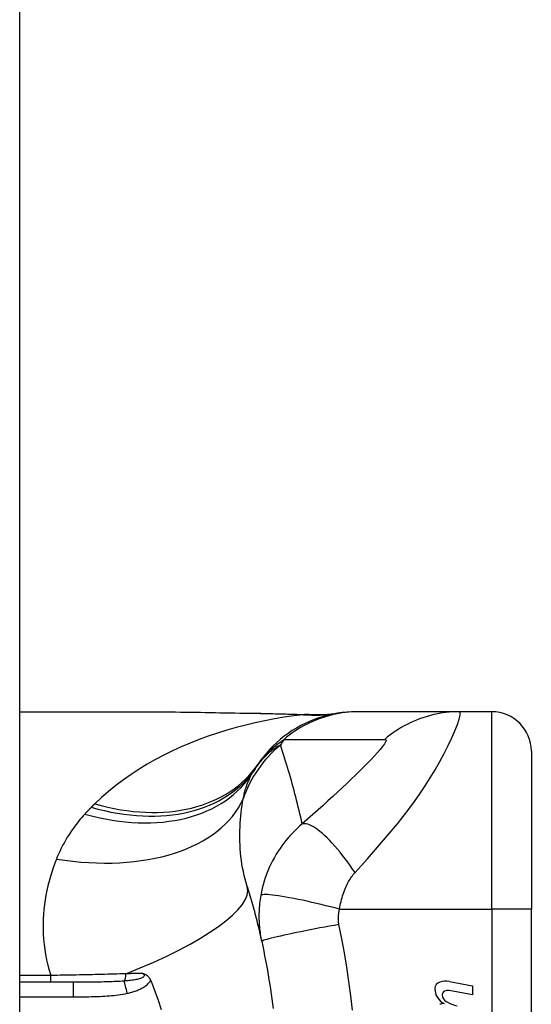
# Model space of a CAD drawing. Header units: inches. Extents: x 20 to 683, y 61 to 320.
# Tile 289 of 400: x 400.808 to 401.319, y 195.827 to 196.809. Entities that reach past the tile are written whole.
import ezdxf

# ---------------------------------------------------------------- set-up
doc = ezdxf.new("R2010")
doc.units = ezdxf.units.IN
doc.header["$MEASUREMENT"] = 0
doc.layers.add('Visible Edges(ANSI)', color=7, linetype='Continuous', lineweight=25)
doc.layers.add('Visible Tangent Edges(ANSI)', color=7, linetype='Continuous', lineweight=25)

msp = doc.modelspace()

# ---------------------------------------------------------------- linework, layer by layer
at = {"layer": 'Visible Edges(ANSI)'}
for p, q in [((400.808, 180.99173), (400.808, 210.59473)), ((400.808, 196.11859), (400.92995, 196.11859)), ((401.14655, 196.11859), (401.14413, 196.11859)), ((401.24697, 196.11859), (401.14655, 196.11859)), ((401.27951, 196.11859), (401.24697, 196.11859)), ((401.31888, 196.07922), (401.31888, 195.92174)), ((401.31888, 195.54772), (401.31888, 195.92174)), ((400.86139, 195.8489), (400.808, 195.8489)), ((401.23713, 195.84969), (401.25998, 195.84525)), ((401.25998, 195.83645), (401.23698, 195.84051)), ((401.25998, 195.84525), (401.25998, 195.83645))]:
    msp.add_line(p, q, dxfattribs=at)
at = {"layer": 'Visible Edges(ANSI)', "flags": 128}
for points in [[(400.92995, 196.11859), (400.95896, 196.11845), (400.98846, 196.11808), (401.01835, 196.11761), (401.04852, 196.11713)], [(401.14413, 196.11859), (401.13948, 196.1185), (401.1348, 196.11822), (401.1301, 196.11775), (401.12538, 196.11709), (401.12066, 196.11624), (401.11596, 196.11518), (401.11128, 196.11393), (401.10663, 196.11248), (401.10203, 196.11083), (401.09749, 196.10899), (401.09302, 196.10696), (401.08864, 196.10475), (401.08436, 196.10235), (401.08018, 196.09978), (401.07611, 196.09704), (401.07218, 196.09415), (401.06838, 196.0911), (401.06473, 196.08792), (401.06122, 196.0846), (401.05788, 196.08117), (401.05469, 196.07763), (401.05168, 196.07399), (401.04883, 196.07026), (401.04616, 196.06646)], [(401.04852, 196.11713), (401.07283, 196.11663), (401.09663, 196.11579)], [(401.09663, 196.11579), (401.1118, 196.11583), (401.12692, 196.11733)], [(401.03519, 195.94423), (401.03587, 195.94203), (401.03654, 195.93981), (401.03721, 195.9376), (401.03787, 195.93537), (401.03853, 195.93314), (401.03917, 195.9309), (401.03981, 195.92866), (401.04045, 195.92641), (401.04108, 195.92415), (401.0417, 195.92188), (401.04231, 195.91961), (401.04292, 195.91733), (401.04352, 195.91505), (401.04411, 195.91276), (401.04469, 195.91046), (401.04527, 195.90815), (401.04585, 195.90584), (401.04641, 195.90352), (401.04697, 195.9012), (401.04752, 195.89887), (401.04806, 195.89653), (401.0486, 195.89418), (401.04913, 195.89183), (401.04965, 195.88947)], [(401.04965, 195.88947), (401.05067, 195.88475), (401.05166, 195.88001), (401.05261, 195.87527), (401.05354, 195.87051), (401.05443, 195.86575), (401.05529, 195.86098), (401.05611, 195.8562), (401.0569, 195.85141), (401.05766, 195.84662), (401.05839, 195.84182), (401.05909, 195.83701), (401.05975, 195.8322), (401.06038, 195.82738), (401.06098, 195.82256)], [(400.93084, 195.85766), (400.93122, 195.85754), (400.9316, 195.85742), (400.93198, 195.85728), (400.93235, 195.85714), (400.93273, 195.85698), (400.9331, 195.85681), (400.93348, 195.85663), (400.93385, 195.85643), (400.93422, 195.85621), (400.93459, 195.85597), (400.93495, 195.85571), (400.93532, 195.85543), (400.93567, 195.85513), (400.93603, 195.8548), (400.93637, 195.85445), (400.9367, 195.85409), (400.93701, 195.85371), (400.93731, 195.85331), (400.9376, 195.85291), (400.93786, 195.85249), (400.93812, 195.85206), (400.93836, 195.85161), (400.93858, 195.85116), (400.93879, 195.85069)], [(400.93879, 195.85069), (400.93882, 195.85062), (400.93885, 195.85055), (400.93889, 195.85047), (400.93892, 195.8504), (400.93895, 195.85032), (400.93898, 195.85025), (400.93901, 195.85017), (400.93904, 195.8501), (400.93908, 195.85002), (400.93911, 195.84995), (400.93914, 195.84987), (400.93917, 195.8498), (400.9392, 195.84973), (400.93924, 195.84965), (400.93927, 195.84958), (400.9393, 195.8495), (400.93933, 195.84943), (400.93936, 195.84935), (400.93939, 195.84928), (400.93942, 195.8492), (400.93946, 195.84913), (400.93949, 195.84905), (400.93952, 195.84898), (400.93955, 195.8489)], [(400.93955, 195.8489), (400.94312, 195.84002), (400.94639, 195.83098), (400.94936, 195.8218)]]:
    msp.add_lwpolyline(points, dxfattribs=at)
at = {"layer": 'Visible Edges(ANSI)'}
for centre, radius, start, end in [((401.27951, 196.07922), 0.03937, 0, 90), ((401.53868, 195.73473), 0.59381, 146.03787, 146.47918), ((401.14209, 195.99743), 0.11811, 146.47918, 148.69993), ((401.2296, 195.84242), 0.007, 108.47479, 179.6788), ((401.23346, 195.83085), 0.0192, 79, 108.47479), ((401.23897, 195.84236), 0.01637, 179.6788, 243.95078), ((401.23387, 195.83628), 0.004, 113.54875, 186.10268), ((401.23555, 195.83243), 0.0082, 79.9922, 113.54875), ((401.23825, 195.83675), 0.0084, 186.10268, 237.60833), ((401.24992, 195.8561), 0.031, 238.55841, 260.82565), ((401.23299, 195.80849), 0.0192, 93.6169, 106.9928)]:
    msp.add_arc(centre, radius, start, end, dxfattribs=at)
at = {"layer": 'Visible Tangent Edges(ANSI)'}
for p, q in [((401.27951, 195.92174), (401.27951, 196.11859)), ((401.12743, 195.92174), (401.27951, 195.92174)), ((401.27951, 195.92174), (401.27951, 195.54772)), ((401.31888, 195.92174), (401.27951, 195.92174)), ((400.83895, 195.85565), (400.808, 195.85565)), ((400.83895, 195.8489), (400.83895, 195.85565)), ((400.86139, 195.8489), (400.86139, 195.83433)), ((400.808, 195.83433), (400.86139, 195.83433))]:
    msp.add_line(p, q, dxfattribs=at)
at = {"layer": 'Visible Tangent Edges(ANSI)', "flags": 128}
for points in [[(401.09156, 196.11567), (401.08184, 196.11448), (401.07213, 196.11308), (401.06245, 196.11147), (401.05281, 196.10965), (401.04322, 196.10761), (401.03369, 196.10537), (401.02422, 196.10291), (401.01482, 196.10024), (401.00552, 196.09734), (400.99631, 196.09424), (400.9872, 196.09091), (400.97821, 196.08736), (400.96935, 196.08359), (400.96062, 196.0796), (400.95203, 196.07538), (400.94359, 196.07094), (400.93532, 196.06626), (400.9272, 196.06134), (400.91926, 196.05617), (400.91152, 196.05077), (400.904, 196.04512), (400.89671, 196.03922), (400.88967, 196.03308), (400.88289, 196.0267)], [(400.92995, 196.11859), (400.93472, 196.11858), (400.93951, 196.11857), (400.94431, 196.11854), (400.94913, 196.11851), (400.95396, 196.11847), (400.9588, 196.11842), (400.96366, 196.11837), (400.96853, 196.11831), (400.97342, 196.11824), (400.97831, 196.11817), (400.98322, 196.11809), (400.98814, 196.11802), (400.99307, 196.11793), (400.99801, 196.11785), (401.00296, 196.11776), (401.00792, 196.11767), (401.01289, 196.11758), (401.01787, 196.11749), (401.02286, 196.1174), (401.02786, 196.11731), (401.03286, 196.11723), (401.03788, 196.11714), (401.0429, 196.11705), (401.04793, 196.11697)], [(401.04852, 196.11713), (401.0485, 196.11713), (401.04847, 196.11713), (401.04845, 196.11713), (401.04842, 196.11712), (401.0484, 196.11712), (401.04837, 196.11712), (401.04835, 196.11712), (401.04832, 196.11711), (401.0483, 196.11711), (401.04827, 196.1171), (401.04825, 196.1171), (401.04823, 196.11709), (401.0482, 196.11708), (401.04818, 196.11707), (401.04815, 196.11707), (401.04813, 196.11706), (401.0481, 196.11705), (401.04808, 196.11704), (401.04806, 196.11703), (401.04803, 196.11702), (401.04801, 196.117), (401.04798, 196.11699), (401.04796, 196.11698), (401.04793, 196.11697)], [(401.04793, 196.11697), (401.04978, 196.11693), (401.05163, 196.1169), (401.05348, 196.11687), (401.05532, 196.11683), (401.05716, 196.11679), (401.059, 196.11675), (401.06084, 196.11671), (401.06267, 196.11667), (401.0645, 196.11662), (401.06633, 196.11657), (401.06815, 196.11652), (401.06997, 196.11647), (401.07179, 196.11642), (401.07361, 196.11636), (401.07542, 196.1163), (401.07723, 196.11624), (401.07903, 196.11618), (401.08083, 196.11611), (401.08263, 196.11605), (401.08442, 196.11598), (401.08621, 196.1159), (401.088, 196.11583), (401.08978, 196.11575), (401.09156, 196.11567)], [(401.14655, 196.11859), (401.14323, 196.11854), (401.13991, 196.1184), (401.13657, 196.11815), (401.13324, 196.11781), (401.1299, 196.11737), (401.12656, 196.11683), (401.12324, 196.11618), (401.11992, 196.11544), (401.11663, 196.1146), (401.11335, 196.11366), (401.1101, 196.11262), (401.10688, 196.11148), (401.1037, 196.11025), (401.10055, 196.10892), (401.09745, 196.10751), (401.09439, 196.106), (401.09138, 196.1044), (401.08843, 196.10272), (401.08553, 196.10096), (401.08269, 196.09912), (401.07991, 196.0972), (401.0772, 196.09521), (401.07456, 196.09315), (401.07199, 196.09102)], [(401.09454, 196.11577), (401.09447, 196.11576), (401.0944, 196.11576), (401.09432, 196.11575), (401.09424, 196.11575), (401.09415, 196.11575), (401.09405, 196.11574), (401.09396, 196.11574), (401.09385, 196.11573), (401.09374, 196.11573), (401.09363, 196.11573), (401.09351, 196.11572), (401.09339, 196.11572), (401.09326, 196.11571), (401.09313, 196.11571), (401.09299, 196.11571), (401.09285, 196.1157), (401.0927, 196.1157), (401.09255, 196.11569), (401.0924, 196.11569), (401.09224, 196.11569), (401.09207, 196.11568), (401.09191, 196.11568), (401.09174, 196.11567), (401.09156, 196.11567)], [(401.09663, 196.11579), (401.09654, 196.11579), (401.09645, 196.11579), (401.09636, 196.1158), (401.09628, 196.1158), (401.09619, 196.1158), (401.0961, 196.1158), (401.09601, 196.1158), (401.09593, 196.1158), (401.09584, 196.11581), (401.09575, 196.11581), (401.09567, 196.11581), (401.09558, 196.1158), (401.09549, 196.1158), (401.09541, 196.1158), (401.09532, 196.1158), (401.09523, 196.1158), (401.09514, 196.1158), (401.09506, 196.11579), (401.09497, 196.11579), (401.09488, 196.11578), (401.0948, 196.11578), (401.09471, 196.11578), (401.09462, 196.11577), (401.09454, 196.11577)], [(401.14284, 195.9582), (401.14898, 195.96507), (401.15515, 195.972), (401.16126, 195.97888), (401.1673, 195.98577), (401.17329, 195.99271), (401.17923, 195.99975), (401.1851, 196.00691), (401.19088, 196.01419), (401.19657, 196.02161), (401.20214, 196.02917), (401.20758, 196.03688), (401.21286, 196.04474), (401.21797, 196.05272), (401.22288, 196.0608), (401.22754, 196.06892), (401.23191, 196.077), (401.23593, 196.08493), (401.23952, 196.09254), (401.2426, 196.09965), (401.24506, 196.10599), (401.2468, 196.1113), (401.24773, 196.11529), (401.24779, 196.11776), (401.24697, 196.11859)], [(401.24697, 196.11859), (401.24366, 196.11854), (401.24033, 196.1184), (401.23699, 196.11815), (401.23365, 196.11781), (401.23031, 196.11737), (401.22698, 196.11683), (401.22365, 196.11619), (401.22034, 196.11544), (401.21704, 196.1146), (401.21377, 196.11366), (401.21053, 196.11263), (401.20731, 196.11149), (401.20413, 196.11026), (401.20099, 196.10894), (401.19789, 196.10752), (401.19483, 196.10601), (401.19183, 196.10442), (401.18888, 196.10274), (401.18599, 196.10098), (401.18316, 196.09914), (401.1804, 196.09722), (401.1777, 196.09524), (401.17507, 196.09318), (401.17251, 196.09105)], [(401.06842, 196.08535), (401.06732, 196.08474), (401.06621, 196.08411), (401.06512, 196.08346), (401.06403, 196.08278), (401.06294, 196.08207), (401.06186, 196.08134), (401.06078, 196.08058), (401.05971, 196.07979), (401.05864, 196.07897), (401.05758, 196.07813), (401.05653, 196.07725), (401.05548, 196.07634), (401.05444, 196.0754), (401.05341, 196.07443), (401.05239, 196.07342), (401.05137, 196.07238), (401.05037, 196.07131), (401.04937, 196.0702), (401.04838, 196.06904), (401.04741, 196.06785), (401.04644, 196.06662), (401.04549, 196.06534), (401.04455, 196.06402), (401.04362, 196.06266)], [(401.04616, 196.06646), (401.04689, 196.06752), (401.04764, 196.06857), (401.04842, 196.06962), (401.04922, 196.07067), (401.05005, 196.07171), (401.05091, 196.07275), (401.05179, 196.07379), (401.0527, 196.07482), (401.05364, 196.07585), (401.05462, 196.07688), (401.05562, 196.07791), (401.05666, 196.07894), (401.05773, 196.07996), (401.05883, 196.08098), (401.05997, 196.082), (401.06114, 196.08301), (401.06236, 196.08402), (401.06361, 196.08503), (401.0649, 196.08604), (401.06623, 196.08704), (401.0676, 196.08804), (401.06902, 196.08904), (401.07048, 196.09003), (401.07199, 196.09102)], [(401.09016, 196.00672), (401.0894, 196.01012), (401.08862, 196.0135), (401.08784, 196.01687), (401.08704, 196.02024), (401.08623, 196.02359), (401.08541, 196.02693), (401.08457, 196.03027), (401.08372, 196.03359), (401.08286, 196.0369), (401.08198, 196.0402), (401.08109, 196.04349), (401.08019, 196.04677), (401.07928, 196.05004), (401.07835, 196.0533), (401.07742, 196.05655), (401.07647, 196.05979), (401.0755, 196.06302), (401.07453, 196.06624), (401.07354, 196.06945), (401.07254, 196.07265), (401.07153, 196.07584), (401.0705, 196.07902), (401.06947, 196.08219), (401.06842, 196.08535)], [(401.07199, 196.09102), (401.07619, 196.09102), (401.08039, 196.09102), (401.08457, 196.09102), (401.08876, 196.09102), (401.09294, 196.09102), (401.09713, 196.09102), (401.10131, 196.09102), (401.1055, 196.09102), (401.10969, 196.09102), (401.11387, 196.09102), (401.11806, 196.09102), (401.12224, 196.09102), (401.12643, 196.09102), (401.13061, 196.09102), (401.1348, 196.09102), (401.13898, 196.09102), (401.14317, 196.09102), (401.14736, 196.09102), (401.15154, 196.09102), (401.15573, 196.09102), (401.15992, 196.09102), (401.16411, 196.09102), (401.16828, 196.091), (401.17251, 196.09105)], [(401.17251, 196.09105), (401.17355, 196.0908), (401.17384, 196.08993), (401.17337, 196.08845), (401.1722, 196.08644), (401.17041, 196.08396), (401.16809, 196.0811), (401.16535, 196.07795), (401.16224, 196.07456), (401.15885, 196.07098), (401.15522, 196.06725), (401.15139, 196.0634), (401.14739, 196.05944), (401.14324, 196.0554), (401.13896, 196.05127), (401.13455, 196.04708), (401.13003, 196.04282), (401.12539, 196.03849), (401.12066, 196.03411), (401.11582, 196.02968), (401.1109, 196.0252), (401.10588, 196.02067), (401.10074, 196.01607), (401.09547, 196.0114), (401.09016, 196.00672)], [(401.03114, 196.03174), (401.03141, 196.03304), (401.03169, 196.03432), (401.03199, 196.0356), (401.03229, 196.03685), (401.03261, 196.03809), (401.03294, 196.03932), (401.03329, 196.04053), (401.03365, 196.04172), (401.03402, 196.0429), (401.0344, 196.04407), (401.0348, 196.04522), (401.03521, 196.04635), (401.03564, 196.04747), (401.03607, 196.04858), (401.03652, 196.04966), (401.03699, 196.05074), (401.03746, 196.0518), (401.03795, 196.05284), (401.03846, 196.05387), (401.03897, 196.05489), (401.0395, 196.05588), (401.04004, 196.05687), (401.0406, 196.05784), (401.04117, 196.05879)], [(400.88289, 196.0267), (400.88275, 196.02656), (400.88261, 196.02642), (400.88247, 196.02629), (400.88233, 196.02615), (400.88219, 196.02601), (400.88205, 196.02587), (400.88191, 196.02573), (400.88177, 196.02559), (400.88163, 196.02545), (400.88148, 196.02531), (400.88134, 196.02517), (400.8812, 196.02503), (400.88106, 196.02489), (400.88092, 196.02475), (400.88078, 196.02461), (400.88064, 196.02448), (400.8805, 196.02434), (400.88036, 196.0242), (400.88022, 196.02406), (400.88008, 196.02391), (400.87993, 196.02377), (400.87979, 196.02363), (400.87965, 196.02349), (400.87951, 196.02335)], [(401.03519, 195.94423), (401.0341, 195.94792), (401.03309, 195.95164), (401.03218, 195.95538), (401.03136, 195.95914), (401.03063, 195.96292), (401.02999, 195.9667), (401.02944, 195.97048), (401.02897, 195.97427), (401.02859, 195.97803), (401.02828, 195.98178), (401.02806, 195.98552), (401.02791, 195.98923), (401.02784, 195.99292), (401.02784, 195.9966), (401.0279, 196.00024), (401.02803, 196.00387), (401.02823, 196.00747), (401.02848, 196.01104), (401.02879, 196.01458), (401.02916, 196.01809), (401.02958, 196.02156), (401.03006, 196.02499), (401.03058, 196.02839), (401.03114, 196.03174)], [(400.87297, 196.01654), (400.87145, 196.01486), (400.86996, 196.01317), (400.8685, 196.01145), (400.86707, 196.00972), (400.86568, 196.00797), (400.86431, 196.00621), (400.86297, 196.00443), (400.86167, 196.00263), (400.86039, 196.00081), (400.85915, 195.99898), (400.85793, 195.99714), (400.85674, 195.99527), (400.85559, 195.9934), (400.85446, 195.9915), (400.85336, 195.98959), (400.85229, 195.98767), (400.85125, 195.98573), (400.85024, 195.98378), (400.84925, 195.98181), (400.8483, 195.97982), (400.84737, 195.97782), (400.84647, 195.97581), (400.8456, 195.97378), (400.84476, 195.97174)], [(400.87951, 196.02335), (400.87923, 196.02307), (400.87896, 196.0228), (400.87868, 196.02252), (400.8784, 196.02224), (400.87812, 196.02196), (400.87785, 196.02167), (400.87757, 196.02139), (400.8773, 196.02111), (400.87702, 196.02083), (400.87675, 196.02055), (400.87647, 196.02026), (400.8762, 196.01998), (400.87593, 196.0197), (400.87566, 196.01941), (400.87539, 196.01913), (400.87512, 196.01884), (400.87485, 196.01855), (400.87458, 196.01827), (400.87431, 196.01798), (400.87404, 196.01769), (400.87377, 196.01741), (400.8735, 196.01712), (400.87324, 196.01683), (400.87297, 196.01654)], [(401.09016, 196.00672), (401.08755, 196.0045), (401.08504, 196.00222), (401.08262, 195.9999), (401.08029, 195.99753), (401.07804, 195.99512), (401.07587, 195.99267), (401.07378, 195.99017), (401.07176, 195.98762), (401.06982, 195.98502), (401.06795, 195.98237), (401.06611, 195.97961), (401.06421, 195.97657), (401.06229, 195.97328), (401.06049, 195.96998), (401.05884, 195.96668), (401.05728, 195.96334), (401.05583, 195.95995), (401.05448, 195.95652), (401.05325, 195.95306), (401.05212, 195.94957), (401.05111, 195.94606), (401.0502, 195.94254), (401.04941, 195.93901), (401.04873, 195.93548)], [(401.14284, 195.9582), (401.14048, 195.96168), (401.13806, 195.96515), (401.13559, 195.96859), (401.13306, 195.97198), (401.1305, 195.9753), (401.12791, 195.97854), (401.1253, 195.98167), (401.1227, 195.98469), (401.1201, 195.98756), (401.11753, 195.99028), (401.11499, 195.99283), (401.1125, 195.99519), (401.11008, 195.99735), (401.10773, 195.9993), (401.10546, 196.00104), (401.10329, 196.00256), (401.10122, 196.00385), (401.09927, 196.00492), (401.09743, 196.00575), (401.09572, 196.00637), (401.09414, 196.00677), (401.09268, 196.00695), (401.09135, 196.00693), (401.09016, 196.00672)], [(400.84476, 195.97174), (400.84308, 195.96745), (400.8415, 195.9631), (400.84001, 195.95868), (400.83862, 195.95421), (400.83734, 195.94968), (400.83617, 195.9451), (400.83512, 195.94047), (400.83418, 195.93578), (400.83337, 195.93105), (400.83268, 195.92628), (400.83213, 195.92146), (400.83172, 195.9166), (400.83145, 195.9117), (400.83132, 195.90676), (400.83134, 195.90178), (400.83151, 195.89676), (400.83184, 195.89171), (400.83234, 195.88663), (400.833, 195.88151), (400.83384, 195.87636), (400.83485, 195.87119), (400.83603, 195.86601), (400.8374, 195.86083), (400.83895, 195.85565)], [(401.12743, 195.92174), (401.12775, 195.92366), (401.1281, 195.92558), (401.1285, 195.92748), (401.12893, 195.92937), (401.12939, 195.93124), (401.12989, 195.93309), (401.13043, 195.93491), (401.131, 195.9367), (401.13161, 195.93846), (401.13224, 195.94018), (401.13291, 195.9419), (401.13363, 195.9436), (401.13434, 195.94516), (401.13502, 195.94655), (401.13571, 195.94787), (401.13642, 195.94916), (401.13715, 195.95041), (401.1379, 195.95163), (401.13868, 195.95281), (401.13947, 195.95396), (401.14028, 195.95507), (401.14111, 195.95615), (401.14196, 195.95719), (401.14284, 195.9582)], [(401.12743, 195.92174), (401.12293, 195.9229), (401.11835, 195.92406), (401.1137, 195.92521), (401.10901, 195.92634), (401.1043, 195.92745), (401.09962, 195.92852), (401.09498, 195.92955), (401.09041, 195.93054), (401.08597, 195.93146), (401.08166, 195.93232), (401.07754, 195.9331), (401.07362, 195.93381), (401.06993, 195.93443), (401.0665, 195.93496), (401.06335, 195.93541), (401.06049, 195.93576), (401.05793, 195.93602), (401.05569, 195.93619), (401.05376, 195.93627), (401.05215, 195.93627), (401.05085, 195.93618), (401.04986, 195.93601), (401.04915, 195.93578), (401.04873, 195.93548)], [(401.04873, 195.93548), (401.04838, 195.9334), (401.04807, 195.93134), (401.0478, 195.92929), (401.04756, 195.92727), (401.04737, 195.92525), (401.04721, 195.92322), (401.04708, 195.92118), (401.04699, 195.91919), (401.04693, 195.91725), (401.04691, 195.91533), (401.04691, 195.91342), (401.04695, 195.91154), (401.04702, 195.90967), (401.04711, 195.90781), (401.04724, 195.90595), (401.04739, 195.90409), (401.04757, 195.90224), (401.04779, 195.9004), (401.04803, 195.89856), (401.04829, 195.89673), (401.04859, 195.8949), (401.04892, 195.89308), (401.04927, 195.89128), (401.04965, 195.88947)], [(401.12677, 195.90641), (401.12667, 195.90702), (401.12657, 195.90763), (401.12649, 195.90825), (401.12642, 195.90887), (401.12637, 195.90949), (401.12632, 195.91011), (401.12628, 195.91073), (401.12626, 195.91135), (401.12624, 195.91198), (401.12624, 195.9126), (401.12625, 195.91323), (401.12626, 195.91385), (401.12629, 195.91448), (401.12634, 195.91512), (401.12639, 195.91576), (401.12645, 195.9164), (401.12653, 195.91706), (401.12662, 195.91773), (401.12672, 195.9184), (401.12684, 195.91906), (401.12697, 195.91973), (401.12711, 195.92039), (401.12726, 195.92107), (401.12743, 195.92174)], [(401.12677, 195.90641), (401.12213, 195.90558), (401.11741, 195.90473), (401.11263, 195.90386), (401.10781, 195.90297), (401.10298, 195.90206), (401.09818, 195.90114), (401.09345, 195.90021), (401.08881, 195.89929), (401.08431, 195.89838), (401.07998, 195.89749), (401.07585, 195.89661), (401.07195, 195.89577), (401.06832, 195.89496), (401.06498, 195.89419), (401.06195, 195.89347), (401.05925, 195.8928), (401.05688, 195.89218), (401.05486, 195.89162), (401.05317, 195.89112), (401.05183, 195.89067), (401.05082, 195.89029), (401.05013, 195.88996), (401.04975, 195.88969), (401.04965, 195.88947)], [(401.14039, 195.82105), (401.13874, 195.83537), (401.13682, 195.84965), (401.13465, 195.8639), (401.13221, 195.87811), (401.12952, 195.89227), (401.12677, 195.90641)], [(400.93084, 195.85766), (400.93145, 195.85719), (400.93192, 195.85669), (400.93224, 195.85619), (400.93237, 195.85567), (400.9323, 195.85516), (400.93204, 195.85467), (400.9316, 195.8542), (400.93101, 195.85375), (400.93028, 195.85334), (400.92943, 195.85297), (400.92849, 195.85262), (400.92748, 195.8523), (400.92641, 195.85201), (400.92529, 195.85175), (400.92412, 195.85151), (400.92291, 195.85128), (400.92167, 195.85108), (400.9204, 195.85089), (400.9191, 195.85071), (400.91778, 195.85055), (400.91643, 195.8504), (400.91507, 195.85027), (400.9137, 195.85014), (400.91232, 195.85003)], [(400.93084, 195.85766), (400.93015, 195.85765), (400.92946, 195.85763), (400.92877, 195.85762), (400.92808, 195.85761), (400.92739, 195.85759), (400.92669, 195.85758), (400.926, 195.85756), (400.92531, 195.85755), (400.92461, 195.85754), (400.92391, 195.85752), (400.92322, 195.85751), (400.92252, 195.85749), (400.92182, 195.85748), (400.92112, 195.85746), (400.92042, 195.85745), (400.91972, 195.85744), (400.91902, 195.85742), (400.91832, 195.85741), (400.91762, 195.85739), (400.91691, 195.85738), (400.91621, 195.85736), (400.9155, 195.85735), (400.9148, 195.85733), (400.91409, 195.85732)], [(400.91409, 195.85732), (400.9111, 195.85722), (400.90808, 195.85713), (400.90505, 195.85703), (400.90201, 195.85694), (400.89895, 195.85686), (400.89588, 195.85677), (400.8928, 195.85669), (400.8897, 195.85661), (400.88659, 195.85653), (400.88347, 195.85645), (400.88034, 195.85638), (400.8772, 195.85631), (400.87406, 195.85624), (400.8709, 195.85618), (400.86773, 195.85611), (400.86455, 195.85605), (400.86137, 195.85599), (400.85818, 195.85594), (400.85498, 195.85588), (400.85178, 195.85583), (400.84857, 195.85578), (400.84537, 195.85573), (400.84216, 195.85569), (400.83895, 195.85565)], [(400.91232, 195.85003), (400.91037, 195.84988), (400.90839, 195.84975), (400.9064, 195.84963), (400.90438, 195.84953), (400.90235, 195.84944), (400.9003, 195.84936), (400.89823, 195.84929), (400.89615, 195.84923), (400.89406, 195.84917), (400.89195, 195.84912), (400.88984, 195.84908), (400.88771, 195.84905), (400.88557, 195.84902), (400.88341, 195.84899), (400.88125, 195.84897), (400.87908, 195.84895), (400.8769, 195.84894), (400.87471, 195.84893), (400.87251, 195.84892), (400.8703, 195.84891), (400.86808, 195.84891), (400.86586, 195.84891), (400.86363, 195.8489), (400.86139, 195.8489)], [(400.91545, 195.83788), (400.91656, 195.83813), (400.91767, 195.8384), (400.91877, 195.83868), (400.91987, 195.83898), (400.92097, 195.8393), (400.92207, 195.83963), (400.92316, 195.83999), (400.92424, 195.84037), (400.92531, 195.84076), (400.92637, 195.84119), (400.92741, 195.84163), (400.92845, 195.84211), (400.92947, 195.84261), (400.93047, 195.84314), (400.93145, 195.84371), (400.93241, 195.84431), (400.93335, 195.84494), (400.93426, 195.84562), (400.93514, 195.84635), (400.93598, 195.84712), (400.93678, 195.84794), (400.93752, 195.84881), (400.93819, 195.84973), (400.93879, 195.85069)], [(400.86139, 195.83433), (400.86365, 195.83433), (400.86591, 195.83433), (400.86817, 195.83434), (400.87043, 195.83435), (400.8727, 195.83437), (400.87496, 195.8344), (400.87722, 195.83444), (400.87948, 195.83448), (400.88174, 195.83453), (400.88399, 195.8346), (400.88625, 195.83468), (400.88851, 195.83478), (400.89077, 195.83489), (400.89303, 195.83502), (400.89528, 195.83517), (400.89754, 195.83534), (400.8998, 195.83554), (400.90205, 195.83577), (400.9043, 195.83602), (400.90655, 195.83631), (400.90879, 195.83664), (400.91102, 195.83701), (400.91324, 195.83742), (400.91545, 195.83788)]]:
    msp.add_lwpolyline(points, dxfattribs=at)
at = {"layer": 'Visible Tangent Edges(ANSI)'}
msp.add_arc((401.43927, 195.85545), 0.43633, 147.32435, 148.20432, dxfattribs=at)
for centre, major_axis, ratio, start_param, end_param in [((401.09156, 196.31102), (0.03285, -0.19409), 0.802573, 6.07533, 6.283185), ((401.09825, 196.31208), (0.02867, -0.19475), 0.91694, 6.10346, 6.283185), ((401.14297, 195.99481), (0.11201, 0.03746), 0.992002, 1.934247, 2.496049), ((400.88289, 196.17643), (0.16327, -0.10997), 0.696909, 5.151259, 6.283185), ((400.87297, 196.16106), (0.1682, -0.10227), 0.678602, 5.103708, 6.283185), ((400.87951, 196.17137), (0.16411, -0.10871), 0.689059, 5.140584, 6.283185), ((400.84476, 196.09329), (0.19017, -0.05083), 0.604241, 4.872507, 6.187736), ((400.8472, 195.88584), (0.18799, 0.05839), 0.249251, 4.997807, 6.283185), ((400.91075, 195.85875), (0, 0.00984), 0.343453, 3.624092, 4.566988), ((400.91545, 195.83259), (0.00402, -0.01927), 0.056853, 1.836987, 2.689915)]:
    msp.add_ellipse(centre, major_axis=major_axis, ratio=ratio, start_param=start_param, end_param=end_param, dxfattribs=at)

doc.saveas('drawing.dxf')
